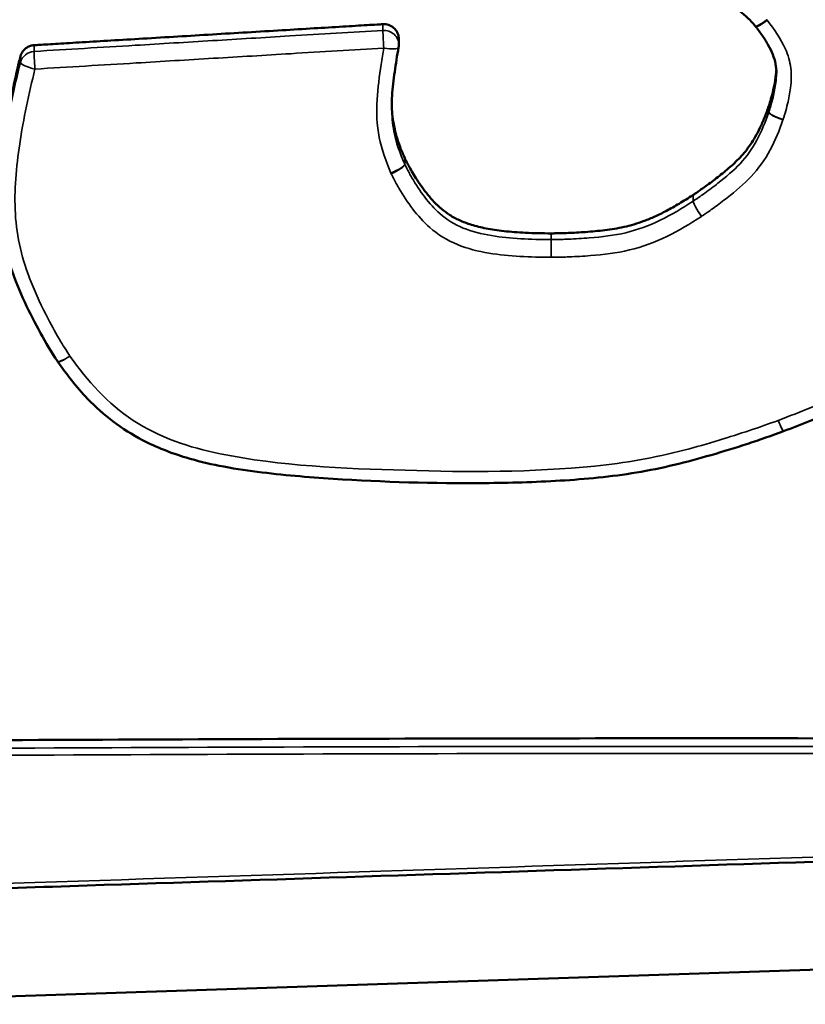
# Model space of a CAD drawing. Header units: inches. Extents: x 1.9 to 64.4, y 1.6 to 69.2.
# Tile 313 of 328: x 53.462 to 53.725, y 62.095 to 62.425. Entities that reach past the tile are written whole.
import ezdxf

# ---------------------------------------------------------------- set-up
doc = ezdxf.new("R2010")
doc.units = ezdxf.units.IN
doc.header["$MEASUREMENT"] = 0
doc.layers.add('Visible (ANSI)', color=7, linetype='Continuous', lineweight=50)
doc.layers.add('Visible Narrow (ANSI)', color=7, linetype='Continuous', lineweight=35)

msp = doc.modelspace()

# ---------------------------------------------------------------- linework, layer by layer
at = {"layer": 'Visible (ANSI)'}
for p, q in [((53.58922283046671, 62.41879851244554), (53.58922283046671, 62.41671939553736)), ((54.30916291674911, 62.12649306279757), (53.38070920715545, 62.09545012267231))]:
    msp.add_line(p, q, dxfattribs=at)
for centre, radius, start, end in [((53.58422283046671, 62.41671939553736), 0.0050000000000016, 350.012056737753, 0), ((53.47913657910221, 62.31356876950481), 0.0050000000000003, 213.7961572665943, 215.8457877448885), ((53.71626342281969, 62.29204201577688), 0.0050000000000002, 290.3578675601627, 290.7921757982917)]:
    msp.add_arc(centre, radius, start, end, dxfattribs=at)
msp.add_ellipse((53.70443516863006, 62.42024227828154), major_axis=(0.0051676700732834, -0.0002043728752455), ratio=0.9126763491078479, start_param=0.6555873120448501, end_param=0.6810506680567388, dxfattribs=at)
for points, knots in [([(53.70856743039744, 62.42305299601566), (53.70696615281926, 62.42500667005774), (53.70523701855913, 62.4265411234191), (53.70007422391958, 62.43067345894), (53.69662550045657, 62.43277814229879), (53.6890187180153, 62.43625226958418), (53.68486271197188, 62.43769443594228), (53.67648532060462, 62.44031592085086), (53.6722048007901, 62.44150449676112), (53.66358302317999, 62.44377088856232), (53.65923796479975, 62.44484777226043), (53.65325025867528, 62.44627508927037), (53.65161486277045, 62.44665924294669), (53.64997455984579, 62.44704451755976)], [0.0001749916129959, 0.0001749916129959, 0.0001749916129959, 0.0001749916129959, 0.0217150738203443, 0.0217150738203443, 0.0561097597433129, 0.0561097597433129, 0.0905044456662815, 0.0905044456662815, 0.12489913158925, 0.12489913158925, 0.1592938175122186, 0.1592938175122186, 0.1721484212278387, 0.1721484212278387, 0.1721484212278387, 0.1721484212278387]), ([(53.46713845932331, 62.41664642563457), (53.46772899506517, 62.41668199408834), (53.46927691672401, 62.41677522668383), (53.47195254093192, 62.41693638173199), (53.475320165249, 62.41713921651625), (53.47915228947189, 62.41737002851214), (53.48505659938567, 62.41772564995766), (53.49324986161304, 62.4182191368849), (53.50778354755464, 62.41909451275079), (53.52687965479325, 62.42024468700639), (53.54597576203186, 62.42139486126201), (53.56050944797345, 62.42227023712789), (53.56870271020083, 62.42276372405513), (53.57460702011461, 62.42311934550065), (53.57843914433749, 62.42335015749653), (53.58149553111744, 62.42353424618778), (53.58326938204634, 62.42364108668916), (53.58391553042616, 62.42368000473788)], [0.0093611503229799, 0.0093611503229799, 0.0093611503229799, 0.0093611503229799, 0.0138695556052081, 0.0211786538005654, 0.0297880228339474, 0.0395794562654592, 0.0504347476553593, 0.0748640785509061, 0.102130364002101, 0.1613911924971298, 0.2206520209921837, 0.2479183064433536, 0.2723476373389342, 0.2832029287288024, 0.2929943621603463, 0.3016037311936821, 0.3065367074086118, 0.3065367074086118, 0.3065367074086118, 0.3065367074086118]), ([(53.58391553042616, 62.42368000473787), (53.5845653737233, 62.4237191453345), (53.58521681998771, 62.42363375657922), (53.58644958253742, 62.42322353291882), (53.58701911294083, 62.42290261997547), (53.58800035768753, 62.42206531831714), (53.5884026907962, 62.42155693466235), (53.58893128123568, 62.42052386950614), (53.58909162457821, 62.42002635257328), (53.58920492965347, 62.41927643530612), (53.58922282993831, 62.4190374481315), (53.58922282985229, 62.41879851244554)], [0, 0, 0, 0, 0.0049611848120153, 0.0049611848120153, 0.0099223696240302, 0.0099223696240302, 0.014883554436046, 0.014883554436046, 0.0189218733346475, 0.0189218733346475, 0.0207890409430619, 0.0207890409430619, 0.0207890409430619, 0.0207890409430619]), ([(53.71563105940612, 62.4071895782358), (53.71563105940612, 62.40828763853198), (53.71553453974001, 62.40933651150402), (53.71513410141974, 62.41142510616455), (53.71482659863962, 62.41247357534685), (53.71401089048, 62.41457898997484), (53.71350570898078, 62.41563075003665), (53.71234072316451, 62.41772964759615), (53.71168167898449, 62.41877578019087), (53.71024212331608, 62.42087283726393), (53.70949839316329, 62.4218577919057), (53.70864524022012, 62.42295551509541)], [0.0382681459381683, 0.0382681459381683, 0.0382681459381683, 0.0382681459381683, 0.0490436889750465, 0.0490436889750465, 0.0598192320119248, 0.0598192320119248, 0.070594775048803, 0.070594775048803, 0.0813703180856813, 0.0813703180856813, 0.0921458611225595, 0.0921458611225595, 0.0921458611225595, 0.0921458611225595]), ([(53.4625856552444, 62.4129137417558), (53.46273858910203, 62.41353276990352), (53.46301367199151, 62.41411666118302), (53.46377716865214, 62.41514843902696), (53.4642582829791, 62.41558646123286), (53.46516157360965, 62.416134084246), (53.4655369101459, 62.41630313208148), (53.46632141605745, 62.41654739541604), (53.46672759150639, 62.41662167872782), (53.46713845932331, 62.41664642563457)], [0, 0, 0, 0, 0.0049611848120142, 0.0049611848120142, 0.0099223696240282, 0.0099223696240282, 0.0130591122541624, 0.0130591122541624, 0.0161958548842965, 0.0161958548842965, 0.0161958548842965, 0.0161958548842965]), ([(53.58914705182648, 62.41585219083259), (53.58890849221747, 62.41449758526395), (53.58868059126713, 62.41314318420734), (53.58824945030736, 62.41043552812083), (53.58804551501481, 62.40908129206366), (53.58767084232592, 62.40638680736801), (53.58750034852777, 62.40504498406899), (53.5872035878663, 62.40237100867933), (53.58707779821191, 62.40104943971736), (53.58690284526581, 62.39844599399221), (53.58685310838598, 62.39715848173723), (53.58685310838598, 62.39587982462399)], [0.0164263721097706, 0.0164263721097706, 0.0164263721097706, 0.0164263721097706, 0.0273164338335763, 0.0273164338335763, 0.038206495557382, 0.038206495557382, 0.0490965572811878, 0.0490965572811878, 0.0599866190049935, 0.0599866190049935, 0.0708766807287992, 0.0708766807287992, 0.0708766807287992, 0.0708766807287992]), ([(53.4557609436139, 62.36788918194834), (53.4557609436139, 62.36833857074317), (53.45577468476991, 62.37027672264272), (53.45590326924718, 62.37381988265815), (53.45627016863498, 62.37864071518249), (53.45685434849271, 62.38383772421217), (53.45766885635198, 62.38944425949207), (53.4587261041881, 62.39549385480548), (53.46004147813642, 62.40201934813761), (53.46135440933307, 62.40787985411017), (53.46225196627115, 62.41156307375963), (53.4625856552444, 62.4129137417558)], [0.1530715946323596, 0.1530715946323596, 0.1530715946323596, 0.1530715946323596, 0.1565721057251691, 0.1681687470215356, 0.1806836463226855, 0.19422280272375, 0.2088911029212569, 0.2247921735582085, 0.2420283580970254, 0.2607007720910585, 0.2715255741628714, 0.2715255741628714, 0.2715255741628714, 0.2715255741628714]), ([(53.71311005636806, 62.39634019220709), (53.71311699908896, 62.3963607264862), (53.71314410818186, 62.39644090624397), (53.71320222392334, 62.39661735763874), (53.7132944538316, 62.39690316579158), (53.71347500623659, 62.3974782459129), (53.71375319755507, 62.39840799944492), (53.71412340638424, 62.39973960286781), (53.71452033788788, 62.401310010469), (53.71504619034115, 62.40368054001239), (53.71543293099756, 62.40599967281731), (53.71557825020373, 62.40773847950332), (53.7156026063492, 62.40820520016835)], [0, 0, 0, 0, 0.0001684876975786, 0.0006578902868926, 0.00144415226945, 0.0025032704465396, 0.0053443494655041, 0.0089905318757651, 0.0132528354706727, 0.017944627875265, 0.0278870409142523, 0.0315270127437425, 0.0315270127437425, 0.0315270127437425, 0.0315270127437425]), ([(53.58686397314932, 62.39692856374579), (53.58687119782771, 62.39658962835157), (53.58691623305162, 62.39518986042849), (53.58711520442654, 62.39269812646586), (53.58764113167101, 62.38941951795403), (53.58848263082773, 62.38601834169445), (53.58965435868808, 62.38246238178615), (53.59067963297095, 62.38009041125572), (53.59121103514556, 62.37886354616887)], [0.071111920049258, 0.071111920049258, 0.071111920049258, 0.071111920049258, 0.073752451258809, 0.0820195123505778, 0.0905646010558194, 0.099576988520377, 0.1092554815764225, 0.1196312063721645, 0.1196312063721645, 0.1196312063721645, 0.1196312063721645]), ([(53.68775781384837, 62.36650012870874), (53.68778264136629, 62.36651654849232), (53.68787963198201, 62.36658069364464), (53.68809197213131, 62.36672253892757), (53.68843463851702, 62.36695319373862), (53.6891210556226, 62.36741987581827), (53.69022161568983, 62.36818086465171), (53.69177845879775, 62.36928375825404), (53.6935877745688, 62.37060305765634), (53.69627117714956, 62.37263020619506), (53.69898775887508, 62.37481599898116), (53.70161924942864, 62.37716740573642), (53.70350408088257, 62.37904732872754), (53.70529876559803, 62.38110599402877), (53.70701052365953, 62.38341362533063), (53.70864741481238, 62.38603878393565), (53.70992047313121, 62.38847843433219), (53.71091159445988, 62.39063380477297), (53.71166205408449, 62.39241584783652), (53.71239867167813, 62.39431140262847), (53.71285869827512, 62.39562273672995), (53.71309262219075, 62.39629042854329)], [0, 0, 0, 0, 0.0002283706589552, 0.0008921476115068, 0.0019593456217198, 0.0033980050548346, 0.0072620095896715, 0.0122291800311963, 0.0180453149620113, 0.02445734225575, 0.03806485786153, 0.0448333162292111, 0.0516085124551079, 0.0585635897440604, 0.0658902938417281, 0.0737952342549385, 0.0824935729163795, 0.0872088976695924, 0.0922039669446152, 0.097505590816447, 0.1030037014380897, 0.1030037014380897, 0.1030037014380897, 0.1030037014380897]), ([(53.59121103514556, 62.37886354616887), (53.59122010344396, 62.37884260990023), (53.59122932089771, 62.37882173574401), (53.5912480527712, 62.37878011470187), (53.59125756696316, 62.37875936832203), (53.59126722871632, 62.37873868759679)], [0, 0, 0, 0, 0.0001771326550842, 0.0001771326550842, 0.0003542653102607, 0.0003542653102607, 0.0003542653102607, 0.0003542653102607]), ([(53.59126722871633, 62.3787386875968), (53.59127216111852, 62.37872812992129), (53.59132050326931, 62.37862483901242), (53.59153714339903, 62.37817374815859), (53.59202336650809, 62.37720427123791), (53.59284607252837, 62.37566118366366), (53.59396883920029, 62.37369819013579), (53.59537180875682, 62.37143760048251), (53.59703488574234, 62.3690012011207), (53.59893869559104, 62.36651044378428), (53.60107050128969, 62.36407667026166), (53.60347091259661, 62.36177473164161), (53.60628390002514, 62.3596912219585), (53.60901380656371, 62.35822438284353), (53.61149851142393, 62.35719467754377), (53.6136213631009, 62.35647002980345), (53.61596628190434, 62.35582048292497), (53.61855466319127, 62.35524864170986), (53.62140781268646, 62.35475734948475), (53.62454717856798, 62.35434951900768), (53.62799424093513, 62.35402766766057), (53.63177050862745, 62.35379634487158), (53.6358908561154, 62.35365187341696), (53.63875497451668, 62.35363525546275), (53.64024540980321, 62.35362670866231)], [0.000183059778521, 0.000183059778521, 0.000183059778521, 0.000183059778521, 0.0002734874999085, 0.0010680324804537, 0.00406548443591, 0.0086850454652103, 0.0146238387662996, 0.0215851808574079, 0.0292812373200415, 0.037437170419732, 0.045797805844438, 0.0542264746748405, 0.0630040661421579, 0.0725984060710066, 0.0778721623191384, 0.0835554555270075, 0.0897191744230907, 0.0964334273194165, 0.1037669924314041, 0.1117870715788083, 0.1205592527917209, 0.1301475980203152, 0.140614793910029, 0.1519715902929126, 0.1519715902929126, 0.1519715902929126, 0.1519715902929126]), ([(53.4749814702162, 62.31078757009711), (53.47288568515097, 62.31391867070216), (53.47106568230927, 62.3170404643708), (53.46742271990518, 62.32360537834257), (53.46566472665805, 62.32704499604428), (53.46242319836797, 62.33410380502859), (53.46092555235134, 62.3377431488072), (53.45837126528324, 62.34531021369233), (53.45734875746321, 62.34927469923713), (53.45607035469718, 62.35723817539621), (53.45579080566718, 62.36121703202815), (53.4557617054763, 62.36536993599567), (53.4557609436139, 62.36559006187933), (53.4557609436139, 62.36581006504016)], [0.0002208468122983, 0.0002208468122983, 0.0002208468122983, 0.0002208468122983, 0.0275880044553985, 0.0275880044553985, 0.0565787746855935, 0.0565787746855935, 0.0855695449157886, 0.0855695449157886, 0.1145603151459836, 0.1145603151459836, 0.1435510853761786, 0.1435510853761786, 0.1451746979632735, 0.1451746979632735, 0.1451746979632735, 0.1451746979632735]), ([(53.64028549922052, 62.35362663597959), (53.64031437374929, 62.35362669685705), (53.64044672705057, 62.35362699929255), (53.64074556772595, 62.35362896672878), (53.64124013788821, 62.35363392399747), (53.64223527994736, 62.35364840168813), (53.64384185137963, 62.35368409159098), (53.64613632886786, 62.35376039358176), (53.64883502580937, 62.35388582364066), (53.65290626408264, 62.35414130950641), (53.65713750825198, 62.35453136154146), (53.66142379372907, 62.35513627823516), (53.66466859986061, 62.35576275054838), (53.66798578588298, 62.35662242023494), (53.671441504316, 62.35777900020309), (53.67510189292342, 62.35929426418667), (53.67828280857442, 62.36085964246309), (53.68097961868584, 62.36232948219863), (53.68315226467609, 62.36359088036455), (53.68541909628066, 62.36497819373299), (53.68694532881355, 62.36597126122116), (53.68772720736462, 62.36648020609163)], [5.10909368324e-05, 5.10909368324e-05, 5.10909368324e-05, 5.10909368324e-05, 0.0002711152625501, 0.0010596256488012, 0.0023282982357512, 0.0040399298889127, 0.0086434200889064, 0.0145732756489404, 0.0215335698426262, 0.0292296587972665, 0.0456596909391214, 0.053900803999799, 0.0622204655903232, 0.0708476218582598, 0.0800297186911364, 0.0900280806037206, 0.1011112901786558, 0.1071447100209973, 0.113550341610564, 0.1203614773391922, 0.1275177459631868, 0.1275177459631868, 0.1275177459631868, 0.1275177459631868]), ([(53.64024540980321, 62.35362670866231), (53.64025209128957, 62.35362667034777), (53.64025877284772, 62.35362664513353), (53.64027213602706, 62.35362662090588), (53.64027881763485, 62.35362662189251), (53.64028549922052, 62.35362663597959)], [0, 0, 0, 0, 5.09138009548e-05, 5.09138009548e-05, 0.0001018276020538, 0.0001018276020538, 0.0001018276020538, 0.0001018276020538]), ([(53.79832222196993, 62.33841596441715), (53.79387087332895, 62.33402529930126), (53.78912492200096, 62.32967641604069), (53.77958061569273, 62.32130817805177), (53.77470012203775, 62.3172276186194), (53.76431100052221, 62.30953764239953), (53.75880099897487, 62.3060328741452), (53.74746577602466, 62.2998151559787), (53.7416492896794, 62.29705913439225), (53.72989664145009, 62.29194725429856), (53.72390828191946, 62.28959651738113), (53.71803831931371, 62.2873676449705)], [3.24638886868e-05, 3.24638886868e-05, 3.24638886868e-05, 3.24638886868e-05, 0.0480108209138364, 0.0480108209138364, 0.095989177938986, 0.095989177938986, 0.1439675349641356, 0.1439675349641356, 0.1919458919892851, 0.1919458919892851, 0.2399242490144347, 0.2399242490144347, 0.2399242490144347, 0.2399242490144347]), ([(53.7180028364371, 62.28735432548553), (53.71015538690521, 62.28444245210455), (53.70198315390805, 62.28177914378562), (53.68565248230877, 62.27702564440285), (53.67728758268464, 62.27494715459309), (53.66028855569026, 62.27212819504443), (53.65176011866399, 62.27132378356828), (53.63478122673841, 62.27030531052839), (53.62632746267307, 62.27008760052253), (53.6009782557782, 62.26983816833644), (53.58409565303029, 62.27035085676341), (53.55878539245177, 62.27197886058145), (53.55034113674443, 62.27268779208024), (53.53762610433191, 62.27431575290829), (53.53336968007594, 62.27496388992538), (53.52541082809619, 62.27654480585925), (53.52170920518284, 62.27743000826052), (53.51306468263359, 62.28003749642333), (53.50814680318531, 62.28195844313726), (53.50004353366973, 62.28620769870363), (53.49674389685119, 62.28829639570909), (53.49059830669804, 62.29294075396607), (53.48773574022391, 62.29547344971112), (53.48126891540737, 62.30214021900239), (53.47805523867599, 62.30652739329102), (53.4750835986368, 62.31064074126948)], [4.89222771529e-05, 4.89222771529e-05, 4.89222771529e-05, 4.89222771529e-05, 0.0639522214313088, 0.0639522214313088, 0.1278555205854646, 0.1278555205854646, 0.1917588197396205, 0.1917588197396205, 0.2556621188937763, 0.2556621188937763, 0.383468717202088, 0.383468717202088, 0.447372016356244, 0.447372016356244, 0.4793236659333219, 0.4793236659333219, 0.5071078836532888, 0.5071078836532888, 0.544770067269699, 0.544770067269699, 0.572390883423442, 0.572390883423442, 0.5998653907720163, 0.5998653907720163, 0.6390819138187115, 0.6390819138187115, 0.6390819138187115, 0.6390819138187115]), ([(52.47891864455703, 62.16531289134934), (52.48016234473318, 62.16541889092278), (52.48565195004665, 62.16588676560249), (52.49918679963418, 62.16675108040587), (52.5240821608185, 62.16811313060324), (52.56268442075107, 62.16980132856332), (52.61732904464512, 62.17176533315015), (52.67395319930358, 62.17341192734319), (52.72902819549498, 62.1747940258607), (52.77834801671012, 62.17589942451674), (52.83343364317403, 62.17699893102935), (52.8945117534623, 62.1780786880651), (52.96147962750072, 62.17912189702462), (53.06080228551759, 62.18049208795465), (53.25186103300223, 62.18265582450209), (53.47537712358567, 62.18423096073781), (53.69941705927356, 62.18465975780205), (53.83389517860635, 62.1843122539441), (53.93452686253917, 62.18356750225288), (54.00270476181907, 62.1827754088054), (54.06473014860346, 62.1817870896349), (54.10392326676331, 62.18078792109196), (54.12234678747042, 62.18031824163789)], [0, 0, 0, 0, 0.0095127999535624, 0.0419888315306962, 0.1033462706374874, 0.199513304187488, 0.3364242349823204, 0.5200173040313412, 0.6311762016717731, 0.7562336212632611, 0.895932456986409, 1.051015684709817, 1.221724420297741, 1.406292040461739, 1.807929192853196, 2.677688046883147, 3.109514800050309, 3.51511332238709, 3.702409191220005, 3.876347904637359, 4.03466517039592, 4.175099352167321, 4.175099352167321, 4.175099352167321, 4.175099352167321]), ([(54.30664168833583, 62.16287234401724), (54.27579152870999, 62.16150442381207), (54.24490396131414, 62.16059000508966), (54.15231521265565, 62.15736283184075), (54.09058838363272, 62.15526395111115), (53.96713337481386, 62.15110320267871), (53.90540526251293, 62.14904451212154), (53.78194829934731, 62.14495161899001), (53.72021944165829, 62.1429178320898), (53.59676120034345, 62.13886724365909), (53.5350318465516, 62.13685030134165), (53.44243741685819, 62.13383519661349), (53.4115725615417, 62.13283230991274), (53.38070776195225, 62.13182944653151)], [1.2790052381e-06, 1.2790052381e-06, 1.2790052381e-06, 1.2790052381e-06, 0.2353207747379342, 0.2353207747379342, 0.7059597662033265, 0.7059597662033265, 1.176598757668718, 1.176598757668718, 1.64723774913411, 1.64723774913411, 2.117876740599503, 2.117876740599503, 2.353196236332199, 2.353196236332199, 2.353196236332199, 2.353196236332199])]:
    msp.add_open_spline(points, degree=3, knots=knots, dxfattribs=at)
for points in [[(53.71309289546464, 62.39629033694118), (53.71309580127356, 62.39629863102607), (53.71310156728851, 62.39631523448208), (53.71310724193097, 62.39633186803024), (53.71311005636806, 62.39634019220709)], [(53.68772728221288, 62.36648009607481), (53.6877323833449, 62.36648341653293), (53.68774257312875, 62.36649007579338), (53.68775273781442, 62.3664967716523), (53.68775781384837, 62.36650012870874)]]:
    msp.add_open_spline(points, degree=3, dxfattribs=at)
at = {"layer": 'Visible Narrow (ANSI)'}
for centre, major_axis, ratio, start_param, end_param in [((53.71243448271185, 62.42622252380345), (-0.0038670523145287, -0.0031695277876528), 0.1622161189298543, 3.15163e-11, 1.43861538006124), ((53.71259310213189, 62.42602380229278), (-0.0039478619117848, -0.0030682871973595), 0.1655140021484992, 0, 1.442861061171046), ((53.58422283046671, 62.41671939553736), (0.0050000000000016, 6e-16), 0.9781476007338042, 0, 1.632295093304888), ((53.58422283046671, 62.41671939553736), (-0.0003006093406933, 0.0049909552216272), 0.0127782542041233, 0.2090550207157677, 1.779851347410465), ((53.58422283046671, 62.41671939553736), (0.0049242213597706, -0.0008672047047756), 0.2048938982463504, 4.74845719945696, 6.283185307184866), ((53.46744575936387, 62.40968581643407), (-0.0050000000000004, 1e-16), 0.9781476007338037, 4.773887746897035, 6.046075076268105), ((53.46744575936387, 62.40968581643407), (-0.0003006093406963, 0.0049909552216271), 0.0127782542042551, 0.2090550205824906, 1.779851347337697), ((53.46744575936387, 62.40968581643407), (-0.0048540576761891, 0.0011992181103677), 0.2020944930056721, 0.0498869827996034, 1.620683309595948), ((53.71783123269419, 62.39265047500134), (-0.0047187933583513, 0.0016531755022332), 0.1966837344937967, 0.0687971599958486, 1.639593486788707), ((53.71786666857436, 62.39275348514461), (-0.0047371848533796, 0.0015997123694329), 0.1974204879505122, 0.0665689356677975, 1.637365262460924), ((53.58660718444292, 62.37487652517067), (0.0045881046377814, 0.0019872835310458), 0.1914388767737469, 4.629658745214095, 6.200455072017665), ((53.58671957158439, 62.37462680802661), (0.004530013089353, 0.0021163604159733), 0.1891022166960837, 4.624271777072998, 6.195068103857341), ((53.69051253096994, 62.36033944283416), (-0.0027276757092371, 0.0041904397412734), 0.1151852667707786, 0.1751423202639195, 1.745938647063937), ((53.69057400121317, 62.3603797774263), (-0.0027583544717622, 0.0041703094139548), 0.1164633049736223, 0.1742923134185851, 1.745088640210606), ((53.64021609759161, 62.34665693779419), (2.86716907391e-05, 0.0049999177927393), 0.001218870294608, 4.502952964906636, 6.073749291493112), ((53.64029627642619, 62.34665679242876), (-1.05416989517e-05, 0.0049999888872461), 0.0004481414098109, 0.2094390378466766, 1.780235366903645), ((53.47913657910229, 62.31356876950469), (-0.0041551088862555, -0.0027811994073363), 0.1739462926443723, 0, 1.454888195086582), ((53.47913657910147, 62.31356876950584), (-0.0040529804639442, -0.0029280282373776), 0.1697956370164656, 2.9678973e-09, 1.448739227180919), ((53.71626342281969, 62.29204201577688), (0.001739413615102, -0.0046876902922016), 0.0737434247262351, 4.908570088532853, 6.283185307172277), ((53.71626342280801, 62.29204201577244), (0.0017748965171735, -0.0046743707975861), 0.0752393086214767, 4.908005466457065, 6.283185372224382)]:
    msp.add_ellipse(centre, major_axis=major_axis, ratio=ratio, start_param=start_param, end_param=end_param, dxfattribs=at)
for points, knots in [([(53.71259310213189, 62.42498424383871), (53.71256710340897, 62.42501769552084), (53.71254088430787, 62.42505098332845), (53.71248800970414, 62.42511722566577), (53.71246135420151, 62.42515018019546), (53.71243448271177, 62.42518296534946)], [-0.0006547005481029, -0.0006547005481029, -0.0006547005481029, -0.0006547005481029, -0.0003273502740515, -0.0003273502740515, 0, 0, 0, 0]), ([(53.58391553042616, 62.42368000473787), (53.58391553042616, 62.42342011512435), (53.58391553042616, 62.42316022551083), (53.58391553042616, 62.42264044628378), (53.58391553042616, 62.42238055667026), (53.58391553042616, 62.42212066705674), (53.58391553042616, 62.4219474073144), (53.58391553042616, 62.42177414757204), (53.58391553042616, 62.4216008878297)], [0, 0, 0, 0, 0.009525, 0.009525, 0.01905, 0.01905, 0.01905, 0.0254, 0.0254, 0.0254, 0.0254]), ([(53.71786666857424, 62.39171392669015), (53.71797959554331, 62.39204833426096), (53.71808629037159, 62.39238486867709), (53.71830768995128, 62.39309919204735), (53.71842089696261, 62.39347747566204), (53.71883554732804, 62.39490779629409), (53.71911583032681, 62.39596617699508), (53.71979213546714, 62.39880798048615), (53.72014403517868, 62.40059689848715), (53.72065053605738, 62.40460024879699), (53.72073258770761, 62.40682461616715), (53.72045053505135, 62.40900122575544), (53.72016848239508, 62.4111778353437), (53.71952991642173, 62.41332542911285), (53.71712042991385, 62.41884042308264), (53.71492629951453, 62.42198219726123), (53.71259310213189, 62.42498424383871)], [7.6722659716e-05, 7.6722659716e-05, 7.6722659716e-05, 7.6722659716e-05, 0.0028202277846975, 0.0028202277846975, 0.0058880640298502, 0.0058880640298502, 0.0143903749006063, 0.0143903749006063, 0.0285871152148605, 0.0285871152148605, 0.0456790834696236, 0.0456790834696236, 0.0456790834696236, 0.0627710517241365, 0.0627710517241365, 0.0921458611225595, 0.0921458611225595, 0.0921458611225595, 0.0921458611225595]), ([(53.58391553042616, 62.4216008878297), (53.5735229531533, 62.42097493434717), (53.56313037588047, 62.42034898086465), (53.54411841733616, 62.41920387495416), (53.53549903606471, 62.41868472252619), (53.52687965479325, 62.41816557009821), (53.5182602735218, 62.41764641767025), (53.50964089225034, 62.41712726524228), (53.48972716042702, 62.41592784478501), (53.47843280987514, 62.4152475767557), (53.46713845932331, 62.4145673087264)], [-0.3065367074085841, -0.3065367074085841, -0.3065367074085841, -0.3065367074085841, -0.2271952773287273, -0.2271952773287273, -0.1613911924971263, -0.1613911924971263, -0.1613911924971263, -0.0955871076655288, -0.0955871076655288, -0.0093611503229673, -0.0093611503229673, -0.0093611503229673, -0.0093611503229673]), ([(53.46713845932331, 62.4145673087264), (53.46713845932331, 62.41474056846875), (53.46713845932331, 62.41491382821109), (53.46713845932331, 62.41508708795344), (53.46713845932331, 62.41534697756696), (53.46713845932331, 62.41560686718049), (53.46713845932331, 62.41612664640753), (53.46713845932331, 62.41638653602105), (53.46713845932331, 62.41664642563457)], [-0.0254, -0.0254, -0.0254, -0.0254, -0.01905, -0.01905, -0.01905, -0.009525, -0.009525, 0, 0, 0, 0]), ([(53.46744575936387, 62.40864625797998), (53.47874010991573, 62.40932652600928), (53.49003446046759, 62.41000679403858), (53.50994819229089, 62.41120621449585), (53.51856757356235, 62.41172536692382), (53.52718695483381, 62.41224451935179), (53.53580633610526, 62.41276367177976), (53.54442571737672, 62.41328282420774), (53.56343767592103, 62.41442793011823), (53.57383025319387, 62.41505388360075), (53.58422283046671, 62.41567983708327)], [0.0093611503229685, 0.0093611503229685, 0.0093611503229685, 0.0093611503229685, 0.0955871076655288, 0.0955871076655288, 0.1613911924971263, 0.1613911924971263, 0.1613911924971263, 0.2271952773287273, 0.2271952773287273, 0.3065367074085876, 0.3065367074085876, 0.3065367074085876, 0.3065367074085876]), ([(53.58422283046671, 62.41567983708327), (53.58390161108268, 62.41385586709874), (53.58359874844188, 62.41202874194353), (53.58271792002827, 62.40628239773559), (53.58219195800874, 62.4023548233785), (53.58196143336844, 62.39840443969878), (53.58171704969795, 62.3942165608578), (53.5818928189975, 62.38993267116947), (53.58350430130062, 62.38163256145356), (53.58494295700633, 62.37767922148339), (53.58660718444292, 62.37383696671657)], [0.0164263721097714, 0.0164263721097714, 0.0164263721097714, 0.0164263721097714, 0.0308245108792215, 0.0308245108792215, 0.061649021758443, 0.061649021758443, 0.061649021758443, 0.0943266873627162, 0.0943266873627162, 0.1268329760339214, 0.1268329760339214, 0.1268329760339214, 0.1268329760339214]), ([(53.4625856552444, 62.4129137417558), (53.4625856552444, 62.41265385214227), (53.4625856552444, 62.41239396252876), (53.4625856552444, 62.41187418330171), (53.4625856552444, 62.41161429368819), (53.4625856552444, 62.41135440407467), (53.4625856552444, 62.41118114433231), (53.4625856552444, 62.41100788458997), (53.4625856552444, 62.41083462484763)], [0, 0, 0, 0, 0.009525, 0.009525, 0.01905, 0.01905, 0.01905, 0.0254, 0.0254, 0.0254, 0.0254]), ([(53.4625856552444, 62.41083462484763), (53.4605329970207, 62.40252611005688), (53.45868431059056, 62.39402694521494), (53.45642701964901, 62.37895135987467), (53.45574669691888, 62.37243237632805), (53.45575630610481, 62.36580926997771)], [-0.2604316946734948, -0.2604316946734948, -0.2604316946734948, -0.2604316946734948, -0.1941749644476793, -0.1941749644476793, -0.1451746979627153, -0.1451746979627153, -0.1451746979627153, -0.1451746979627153]), ([(53.47913657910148, 62.31252921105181), (53.47865919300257, 62.31324242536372), (53.47819937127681, 62.3139669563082), (53.47719340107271, 62.31557318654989), (53.47665336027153, 62.31645876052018), (53.47461625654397, 62.31987561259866), (53.4731802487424, 62.3224438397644), (53.46974425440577, 62.32901517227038), (53.46784144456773, 62.33305762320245), (53.46324464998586, 62.34458801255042), (53.4613174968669, 62.35236862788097), (53.46088460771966, 62.36017851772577), (53.46045171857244, 62.36798840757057), (53.46117051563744, 62.37584246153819), (53.46359899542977, 62.39206135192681), (53.46540354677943, 62.40038002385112), (53.46744575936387, 62.40864625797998)], [0.0002208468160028, 0.0002208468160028, 0.0002208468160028, 0.0002208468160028, 0.0068618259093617, 0.0068618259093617, 0.0148906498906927, 0.0148906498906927, 0.0376556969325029, 0.0376556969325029, 0.0723144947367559, 0.0723144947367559, 0.1332447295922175, 0.1332447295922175, 0.1332447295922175, 0.1941749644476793, 0.1941749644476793, 0.2604316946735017, 0.2604316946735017, 0.2604316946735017, 0.2604316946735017]), ([(53.7156277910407, 62.40717905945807), (53.71562650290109, 62.40617731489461), (53.71554926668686, 62.40514085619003), (53.71520997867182, 62.40245914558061), (53.71489048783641, 62.40082254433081), (53.71426510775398, 62.39819472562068), (53.7140039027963, 62.39720810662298), (53.71361824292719, 62.39587778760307), (53.71351347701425, 62.39552776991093), (53.7133096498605, 62.39487014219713), (53.71323034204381, 62.39461725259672), (53.7131189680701, 62.39428744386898)], [-0.0382681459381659, -0.0382681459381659, -0.0382681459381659, -0.0382681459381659, -0.0285871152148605, -0.0285871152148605, -0.0143903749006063, -0.0143903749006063, -0.0058880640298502, -0.0058880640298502, -0.0028202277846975, -0.0028202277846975, -7.67226604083e-05, -7.67226604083e-05, -7.67226604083e-05, -7.67226604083e-05]), ([(53.59121103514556, 62.3767844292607), (53.58954928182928, 62.38062097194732), (53.58833152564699, 62.38402230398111), (53.58709445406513, 62.39039397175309), (53.58686311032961, 62.39311347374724), (53.58685798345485, 62.39587913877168)], [-0.1268329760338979, -0.1268329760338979, -0.1268329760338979, -0.1268329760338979, -0.0943266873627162, -0.0943266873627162, -0.0708766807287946, -0.0708766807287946, -0.0708766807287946, -0.0708766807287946]), ([(53.71309289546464, 62.39629033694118), (53.71309289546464, 62.3960258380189), (53.71310125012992, 62.39579534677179), (53.71310125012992, 62.39527553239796), (53.71310125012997, 62.39501562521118), (53.71310125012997, 62.39475571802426), (53.71310125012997, 62.3945824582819), (53.71310125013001, 62.39440919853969), (53.71310125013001, 62.39423593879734)], [-0.0363328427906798, -0.0363328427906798, -0.0363328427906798, -0.0363328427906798, -0.0268071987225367, -0.0268071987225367, -0.0172815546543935, -0.0172815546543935, -0.0172815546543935, -0.0109315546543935, -0.0109315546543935, -0.0109315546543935, -0.0109315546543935]), ([(53.71311896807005, 62.39428744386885), (53.71311896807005, 62.39446070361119), (53.71311896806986, 62.39463396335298), (53.71311896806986, 62.39480722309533), (53.71311896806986, 62.39506713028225), (53.71311896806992, 62.39532703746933), (53.71311896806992, 62.39584685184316), (53.71311005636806, 62.39608028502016), (53.71311005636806, 62.39634019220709)], [0.0109315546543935, 0.0109315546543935, 0.0109315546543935, 0.0109315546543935, 0.0172815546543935, 0.0172815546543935, 0.0172815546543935, 0.0268071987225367, 0.0268071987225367, 0.0363328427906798, 0.0363328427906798, 0.0363328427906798, 0.0363328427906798]), ([(53.71310125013, 62.39423593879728), (53.71190150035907, 62.39081139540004), (53.71068965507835, 62.38780591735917), (53.70754067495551, 62.38196863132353), (53.70567671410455, 62.37933308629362), (53.70345487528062, 62.37696106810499), (53.70131462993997, 62.37467615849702), (53.69876930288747, 62.3725264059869), (53.69464560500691, 62.3693090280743), (53.6931744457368, 62.36821273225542), (53.69116016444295, 62.36676663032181), (53.69063218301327, 62.3663926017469), (53.68932221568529, 62.36547714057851), (53.68859211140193, 62.36497283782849), (53.68777321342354, 62.36443119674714)], [-0.1109933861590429, -0.1109933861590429, -0.1109933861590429, -0.1109933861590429, -0.0827774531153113, -0.0827774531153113, -0.0544924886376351, -0.0544924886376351, -0.0544924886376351, -0.0272462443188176, -0.0272462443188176, -0.0127190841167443, -0.0127190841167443, -0.0075898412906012, -0.0075898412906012, -4.78640176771e-05, -4.78640176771e-05, -4.78640176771e-05, -4.78640176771e-05]), ([(53.71311896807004, 62.39428744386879), (53.71311606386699, 62.3942788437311), (53.71311313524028, 62.3942702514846), (53.71310722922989, 62.39425308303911), (53.71310425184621, 62.39424450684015), (53.71310125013, 62.39423593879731)], [0, 0, 0, 0, 0.0001411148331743, 0.0001411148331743, 0.0002822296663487, 0.0002822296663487, 0.0002822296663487, 0.0002822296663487]), ([(53.69057400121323, 62.35934021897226), (53.69139390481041, 62.35988252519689), (53.69220314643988, 62.36044017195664), (53.69355632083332, 62.3613858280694), (53.69410157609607, 62.36177209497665), (53.69618122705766, 62.36326512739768), (53.69770265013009, 62.36439860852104), (53.70200123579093, 62.36775243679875), (53.7047259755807, 62.37003883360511), (53.70714146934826, 62.3726175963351), (53.70964905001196, 62.37529467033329), (53.71179231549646, 62.3783306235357), (53.71528183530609, 62.38479917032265), (53.7166308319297, 62.38818451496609), (53.71783123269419, 62.39161091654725)], [4.78640179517e-05, 4.78640179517e-05, 4.78640179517e-05, 4.78640179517e-05, 0.0075898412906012, 0.0075898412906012, 0.0127190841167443, 0.0127190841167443, 0.0272462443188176, 0.0272462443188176, 0.0544924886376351, 0.0544924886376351, 0.0544924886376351, 0.0827774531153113, 0.0827774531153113, 0.1109933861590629, 0.1109933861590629, 0.1109933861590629, 0.1109933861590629]), ([(53.71783123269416, 62.39161091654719), (53.71783723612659, 62.39162805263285), (53.71784319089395, 62.39164520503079), (53.71785500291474, 62.39167954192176), (53.71786086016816, 62.39169672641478), (53.71786666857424, 62.39171392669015)], [-0.0002822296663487, -0.0002822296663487, -0.0002822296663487, -0.0002822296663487, -0.0001411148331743, -0.0001411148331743, 0, 0, 0, 0]), ([(53.59121103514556, 62.37886354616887), (53.59121103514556, 62.37860365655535), (53.59121103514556, 62.37834376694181), (53.59121103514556, 62.37782398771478), (53.59121103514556, 62.37756409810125), (53.59121103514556, 62.37730420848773), (53.59121103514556, 62.37713094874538), (53.59121103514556, 62.37695768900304), (53.59121103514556, 62.37678442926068)], [0, 0, 0, 0, 0.009525, 0.009525, 0.01905, 0.01905, 0.01905, 0.0254, 0.0254, 0.0254, 0.0254]), ([(53.59126722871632, 62.37665957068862), (53.59125756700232, 62.37668025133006), (53.59124805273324, 62.37670099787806), (53.59122932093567, 62.37674261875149), (53.59122010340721, 62.37676349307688), (53.59121103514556, 62.37678442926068)], [0, 0, 0, 0, 0.0003542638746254, 0.0003542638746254, 0.0007085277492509, 0.0007085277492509, 0.0007085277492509, 0.0007085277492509]), ([(53.59126722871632, 62.37665957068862), (53.59126722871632, 62.37683283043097), (53.59126722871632, 62.37700609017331), (53.59126722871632, 62.37717934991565), (53.59126722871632, 62.37743923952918), (53.59126722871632, 62.3776991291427), (53.59126722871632, 62.37821890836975), (53.59126722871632, 62.37847879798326), (53.59126722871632, 62.37873868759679)], [-0.0254, -0.0254, -0.0254, -0.0254, -0.01905, -0.01905, -0.01905, -0.009525, -0.009525, 0, 0, 0, 0]), ([(53.6402454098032, 62.35154759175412), (53.63329823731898, 62.35158742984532), (53.62665906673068, 62.35180984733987), (53.61691621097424, 62.35344205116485), (53.61368593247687, 62.35424521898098), (53.61077657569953, 62.35542214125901), (53.60786721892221, 62.35659906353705), (53.60525562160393, 62.3581864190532), (53.59937010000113, 62.36343255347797), (53.59624120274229, 62.36774201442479), (53.59332917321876, 62.37273911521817), (53.59304781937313, 62.3732359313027), (53.59248405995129, 62.37426097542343), (53.59220378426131, 62.37478686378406), (53.59169583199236, 62.37577532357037), (53.5914997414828, 62.37616188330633), (53.59126722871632, 62.37665957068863)], [-0.1659956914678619, -0.1659956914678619, -0.1659956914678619, -0.1659956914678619, -0.1130528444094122, -0.1130528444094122, -0.0852524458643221, -0.0852524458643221, -0.0852524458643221, -0.0574520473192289, -0.0574520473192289, -0.0142561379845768, -0.0142561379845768, -0.0095243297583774, -0.0095243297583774, -0.0045539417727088, -0.0045539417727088, -0.0002003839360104, -0.0002003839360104, -0.0002003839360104, -0.0002003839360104]), ([(53.58660718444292, 62.37383696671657), (53.58662532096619, 62.37379509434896), (53.58664375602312, 62.37375334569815), (53.58668121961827, 62.3736701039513), (53.58670024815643, 62.3736286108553), (53.58671957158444, 62.37358724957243)], [-0.0007085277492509, -0.0007085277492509, -0.0007085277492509, -0.0007085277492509, -0.0003542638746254, -0.0003542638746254, 0, 0, 0, 0]), ([(53.58671957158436, 62.37358724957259), (53.58695703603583, 62.37307896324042), (53.58720896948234, 62.37257719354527), (53.587758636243, 62.37150755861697), (53.58806038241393, 62.37094148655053), (53.58866398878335, 62.3698439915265), (53.58896514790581, 62.36931220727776), (53.59208134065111, 62.36396475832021), (53.59537228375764, 62.35933966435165), (53.60229332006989, 62.35317051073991), (53.60549430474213, 62.35122693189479), (53.60886570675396, 62.34986309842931), (53.61223710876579, 62.34849926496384), (53.61581720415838, 62.34762465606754), (53.62630051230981, 62.34586840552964), (53.63326829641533, 62.34565722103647), (53.64021609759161, 62.3456173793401)], [0.0002003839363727, 0.0002003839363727, 0.0002003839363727, 0.0002003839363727, 0.0045539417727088, 0.0045539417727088, 0.0095243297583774, 0.0095243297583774, 0.0142561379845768, 0.0142561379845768, 0.0574520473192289, 0.0574520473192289, 0.0852524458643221, 0.0852524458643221, 0.0852524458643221, 0.1130528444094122, 0.1130528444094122, 0.1659956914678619, 0.1659956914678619, 0.1659956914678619, 0.1659956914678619]), ([(53.68772728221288, 62.36648009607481), (53.68772728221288, 62.36621803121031), (53.68774247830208, 62.36597040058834), (53.68774247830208, 62.36545060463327), (53.68774247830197, 62.36519070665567), (53.68774247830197, 62.36493080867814), (53.68774247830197, 62.3647575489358), (53.68774247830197, 62.36458428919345), (53.68774247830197, 62.36441102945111)], [-0.0363321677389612, -0.0363321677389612, -0.0363321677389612, -0.0363321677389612, -0.0268068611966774, -0.0268068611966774, -0.0172815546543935, -0.0172815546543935, -0.0172815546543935, -0.0109315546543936, -0.0109315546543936, -0.0109315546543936, -0.0109315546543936]), ([(53.68777321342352, 62.36443119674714), (53.68777321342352, 62.36460445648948), (53.68777321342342, 62.36477771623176), (53.68777321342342, 62.3649509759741), (53.68777321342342, 62.36521087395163), (53.68777321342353, 62.36547077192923), (53.68777321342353, 62.36599056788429), (53.68775781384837, 62.36624023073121), (53.68775781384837, 62.36650012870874)], [0.0109315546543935, 0.0109315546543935, 0.0109315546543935, 0.0109315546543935, 0.0172815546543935, 0.0172815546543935, 0.0172815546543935, 0.0268068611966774, 0.0268068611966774, 0.0363321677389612, 0.0363321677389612, 0.0363321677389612, 0.0363321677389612]), ([(53.68774247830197, 62.36441102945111), (53.68402046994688, 62.3619882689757), (53.68048552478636, 62.35985682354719), (53.67300840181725, 62.35621860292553), (53.66919538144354, 62.35479232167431), (53.66522873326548, 62.35384937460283), (53.66134530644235, 62.35292621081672), (53.65722369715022, 62.35243322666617), (53.65068470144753, 62.3519081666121), (53.64834464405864, 62.35177369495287), (53.64522318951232, 62.35165090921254), (53.64444542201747, 62.3516250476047), (53.64252908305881, 62.35157323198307), (53.64145446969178, 62.35154998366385), (53.6402854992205, 62.35154751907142)], [-0.1350063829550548, -0.1350063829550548, -0.1350063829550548, -0.1350063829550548, -0.1009319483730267, -0.1009319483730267, -0.0668107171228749, -0.0668107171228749, -0.0668107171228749, -0.0334053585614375, -0.0334053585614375, -0.0150569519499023, -0.0150569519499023, -0.0089675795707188, -0.0089675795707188, -5.16237496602e-05, -5.16237496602e-05, -5.16237496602e-05, -5.16237496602e-05]), ([(53.68777321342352, 62.36443119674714), (53.68776810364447, 62.36442781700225), (53.68776298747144, 62.36442444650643), (53.68775274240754, 62.36441772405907), (53.68774761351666, 62.36441437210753), (53.68774247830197, 62.36441102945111)], [0, 0, 0, 0, 9.40057225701e-05, 9.40057225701e-05, 0.0001880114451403, 0.0001880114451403, 0.0001880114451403, 0.0001880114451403]), ([(53.6402962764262, 62.34561723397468), (53.64146634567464, 62.34561970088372), (53.64263628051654, 62.34564396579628), (53.64460473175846, 62.34569719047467), (53.64540341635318, 62.34572374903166), (53.64860788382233, 62.34584980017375), (53.65101221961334, 62.34598771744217), (53.65778126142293, 62.34653124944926), (53.66214960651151, 62.34704475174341), (53.66640951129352, 62.34805741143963), (53.6707607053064, 62.34909177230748), (53.67496726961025, 62.35066974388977), (53.68298015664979, 62.35456865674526), (53.6867897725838, 62.35687663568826), (53.69051253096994, 62.35929988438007)], [5.16237496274e-05, 5.16237496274e-05, 5.16237496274e-05, 5.16237496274e-05, 0.0089675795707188, 0.0089675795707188, 0.0150569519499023, 0.0150569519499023, 0.0334053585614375, 0.0334053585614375, 0.0668107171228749, 0.0668107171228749, 0.0668107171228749, 0.1009319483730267, 0.1009319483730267, 0.1350063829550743, 0.1350063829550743, 0.1350063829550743, 0.1350063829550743]), ([(53.69051253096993, 62.35929988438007), (53.6905228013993, 62.35930656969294), (53.69053305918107, 62.35931327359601), (53.69055354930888, 62.35932671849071), (53.69056378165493, 62.35933345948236), (53.69057400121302, 62.35934021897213)], [-0.0001880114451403, -0.0001880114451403, -0.0001880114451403, -0.0001880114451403, -9.40057225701e-05, -9.40057225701e-05, 0, 0, 0, 0]), ([(53.64024540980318, 62.35362670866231), (53.64024540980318, 62.35336681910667), (53.64024540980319, 62.35310692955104), (53.64024540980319, 62.352587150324), (53.6402454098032, 62.35232726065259), (53.6402454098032, 62.35206737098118), (53.6402454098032, 62.35189411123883), (53.6402454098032, 62.35172085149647), (53.6402454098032, 62.35154759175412)], [0, 0, 0, 0, 0.0095249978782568, 0.0095249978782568, 0.01905, 0.01905, 0.01905, 0.0254, 0.0254, 0.0254, 0.0254]), ([(53.6402854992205, 62.35154751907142), (53.6402854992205, 62.35172077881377), (53.6402854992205, 62.35189403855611), (53.6402854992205, 62.35206729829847), (53.6402854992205, 62.35232718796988), (53.6402854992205, 62.35258707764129), (53.6402854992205, 62.35310685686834), (53.6402854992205, 62.35336674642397), (53.6402854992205, 62.35362663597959)], [-0.0254, -0.0254, -0.0254, -0.0254, -0.01905, -0.01905, -0.01905, -0.0095249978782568, -0.0095249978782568, 0, 0, 0, 0]), ([(53.6402854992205, 62.35154751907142), (53.64027881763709, 62.35154750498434), (53.64027213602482, 62.35154750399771), (53.64025877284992, 62.35154752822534), (53.64025209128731, 62.35154755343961), (53.6402454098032, 62.35154759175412)], [3.02e-14, 3.02e-14, 3.02e-14, 3.02e-14, 0.0001018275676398, 0.0001018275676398, 0.0002036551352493, 0.0002036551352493, 0.0002036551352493, 0.0002036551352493]), ([(53.64021609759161, 62.3456173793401), (53.64022946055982, 62.34561730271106), (53.64024282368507, 62.34561725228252), (53.64026955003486, 62.34561720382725), (53.6402829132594, 62.34561720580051), (53.6402962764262, 62.34561723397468)], [-0.0002036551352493, -0.0002036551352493, -0.0002036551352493, -0.0002036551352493, -0.0001018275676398, -0.0001018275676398, -3.02e-14, -3.02e-14, -3.02e-14, -3.02e-14]), ([(53.79481103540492, 62.34093612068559), (53.79344764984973, 62.33959132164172), (53.79205864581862, 62.33826779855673), (53.78968874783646, 62.33603348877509), (53.78871019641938, 62.33512113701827), (53.78438217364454, 62.33112894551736), (53.78098006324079, 62.32809978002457), (53.7715587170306, 62.32008645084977), (53.76540463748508, 62.31525155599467), (53.75881072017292, 62.3110450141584), (53.75221551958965, 62.30683765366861), (53.74523744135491, 62.30323239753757), (53.73093222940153, 62.29670140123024), (53.72359775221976, 62.29378736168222), (53.71626342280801, 62.29100245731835)], [3.24640076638e-05, 3.24640076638e-05, 3.24640076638e-05, 3.24640076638e-05, 0.0147865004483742, 0.0147865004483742, 0.0250605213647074, 0.0250605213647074, 0.0599874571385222, 0.0599874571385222, 0.1199749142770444, 0.1199749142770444, 0.1199749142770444, 0.1799740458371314, 0.1799740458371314, 0.239924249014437, 0.239924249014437, 0.239924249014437, 0.239924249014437]), ([(53.71626342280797, 62.29100245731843), (53.71307342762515, 62.28981877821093), (53.70985752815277, 62.28870268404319), (53.70326954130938, 62.28649484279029), (53.69989351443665, 62.28541333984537), (53.69257273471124, 62.28318299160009), (53.68862240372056, 62.28205053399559), (53.67487594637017, 62.27848265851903), (53.66490309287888, 62.2767190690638), (53.63376880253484, 62.27358079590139), (53.61251394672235, 62.27363075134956), (53.59133174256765, 62.27427739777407), (53.57058521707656, 62.27491074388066), (53.54970581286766, 62.27566875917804), (53.51913927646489, 62.28190615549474), (53.50905264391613, 62.28530479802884), (53.49181584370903, 62.29656479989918), (53.48505776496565, 62.30433309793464), (53.47913657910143, 62.31252921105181)], [4.89223090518e-05, 4.89223090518e-05, 4.89223090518e-05, 4.89223090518e-05, 0.0260469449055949, 0.0260469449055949, 0.0531140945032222, 0.0531140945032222, 0.0844745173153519, 0.0844745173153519, 0.1614869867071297, 0.1614869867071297, 0.3229739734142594, 0.3229739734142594, 0.3229739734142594, 0.4811394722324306, 0.4811394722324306, 0.5609047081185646, 0.5609047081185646, 0.639081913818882, 0.639081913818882, 0.639081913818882, 0.639081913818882]), ([(54.12234678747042, 62.17761538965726), (54.06034576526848, 62.17919601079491), (53.99830578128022, 62.18020327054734), (53.86132867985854, 62.18151651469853), (53.78637838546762, 62.18177940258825), (53.57445421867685, 62.18191558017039), (53.43748239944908, 62.18127968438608), (53.30051490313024, 62.18017849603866), (53.16356219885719, 62.17907742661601), (53.02661350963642, 62.17756912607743), (52.82092945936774, 62.1741197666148), (52.75218878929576, 62.17275374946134), (52.64141458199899, 62.16980744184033), (52.59937426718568, 62.16852734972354), (52.54473700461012, 62.16631357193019), (52.53212902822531, 62.16576221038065), (52.50599217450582, 62.1644440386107), (52.49240655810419, 62.16375960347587), (52.47891864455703, 62.1626100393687)], [-4.174530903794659, -4.174530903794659, -4.174530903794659, -4.174530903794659, -3.701922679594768, -3.701922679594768, -3.130841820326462, -3.130841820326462, -2.087152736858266, -2.087152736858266, -2.087152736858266, -1.043576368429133, -1.043576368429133, -0.5197158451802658, -0.5197158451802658, -0.1992833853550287, -0.1992833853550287, -0.1031673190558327, -0.1031673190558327, 0, 0, 0, 0]), ([(52.47910631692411, 62.16024650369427), (52.49258953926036, 62.16139566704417), (52.50610962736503, 62.16207524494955), (52.53222290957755, 62.16339222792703), (52.54482414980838, 62.16394330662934), (52.59944247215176, 62.16615631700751), (52.64147484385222, 62.16743620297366), (52.75223350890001, 62.17038209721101), (52.8209683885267, 62.17174801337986), (53.0266385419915, 62.17519713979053), (53.16358368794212, 62.17670541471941), (53.30053134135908, 62.1778064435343), (53.43749378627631, 62.17890759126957), (53.57446075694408, 62.17954345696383), (53.78637277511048, 62.17940728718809), (53.86131816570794, 62.17914440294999), (53.99827765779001, 62.17783132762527), (54.06029165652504, 62.17682460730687), (54.12229167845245, 62.1752440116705)], [3.5856920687e-05, 3.5856920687e-05, 3.5856920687e-05, 3.5856920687e-05, 0.1031673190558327, 0.1031673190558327, 0.1992833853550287, 0.1992833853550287, 0.5197158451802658, 0.5197158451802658, 1.043576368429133, 1.043576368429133, 2.087152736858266, 2.087152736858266, 2.087152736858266, 3.130841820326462, 3.130841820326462, 3.701922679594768, 3.701922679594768, 4.17452327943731, 4.17452327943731, 4.17452327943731, 4.17452327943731]), ([(54.30653053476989, 62.1644535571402), (54.2884742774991, 62.16365293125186), (54.2704080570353, 62.16308585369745), (54.22960984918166, 62.16163850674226), (54.20687397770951, 62.16084789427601), (54.14779055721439, 62.15880520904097), (54.11144261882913, 62.1575638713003), (53.99793788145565, 62.15371575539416), (53.9207800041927, 62.15113949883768), (53.84362149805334, 62.14858150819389), (53.76645941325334, 62.14602339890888), (53.68929665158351, 62.14348484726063), (53.53497029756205, 62.13843206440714), (53.45780663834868, 62.13591978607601), (53.38064280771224, 62.13341256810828)], [5.86378412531e-05, 5.86378412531e-05, 5.86378412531e-05, 5.86378412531e-05, 0.1377886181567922, 0.1377886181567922, 0.3111453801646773, 0.3111453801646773, 0.5882854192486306, 0.5882854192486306, 1.176570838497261, 1.176570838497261, 1.176570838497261, 1.764883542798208, 1.764883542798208, 2.353196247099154, 2.353196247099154, 2.353196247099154, 2.353196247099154])]:
    msp.add_open_spline(points, degree=3, knots=knots, dxfattribs=at)

doc.saveas('drawing.dxf')
